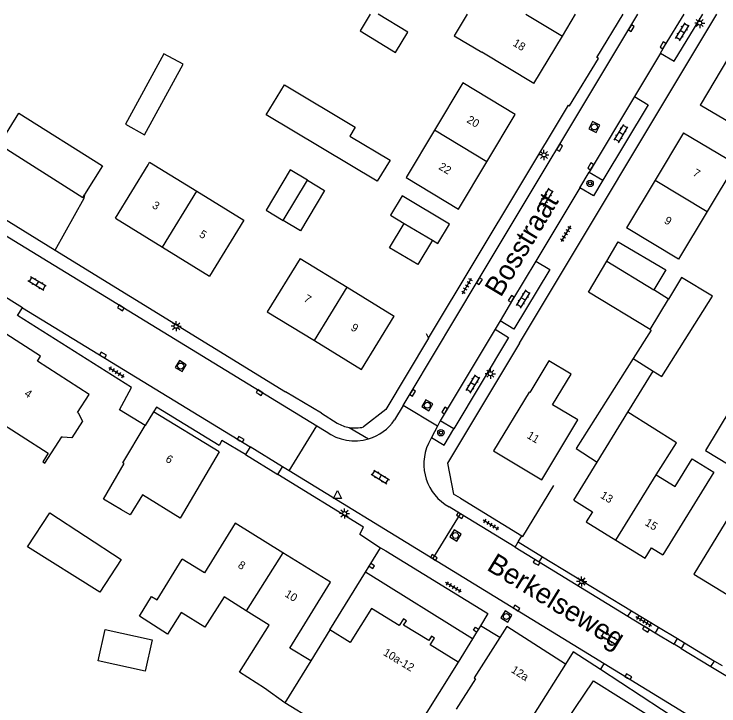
# Model space of a CAD drawing. Extents: x 136000 to 141000, y 400494 to 402006.
# Drawn here: x 137647.9 to 137735.7, y 401913.8 to 402000 of the extents above; entities that cross this region are included whole.
import ezdxf

# ---------------------------------------------------------------- set-up
doc = ezdxf.new("R2010")
doc.units = 0
for name, color, linetype in [('gg-afsc-erfafscheiding', 7, 'Continuous'), ('gg-afsc-muur', 7, 'Continuous'), ('gg-anno-huisnummerreeks BGT', 7, 'Continuous'), ('gg-anno-openbare ruimte label', 7, 'Continuous'), ('gg-bbg-bijgebouw', 7, 'Continuous'), ('gg-bbg-gedigitaliseerde bebouwing', 7, 'Continuous'), ('gg-bbg-gedigitaliseerde bijgebouw', 7, 'Continuous'), ('gg-bbg-hoofdgebouw', 7, 'Continuous'), ('gg-bbg-luifel en loopbrug', 7, 'Continuous'), ('gg-bbg-tussenscheiding', 7, 'Continuous'), ('gg-knt-verharding', 7, 'Continuous'), ('gg-knt-verharding nz', 7, 'Continuous'), ('gt-grn-vlakafsluiter', 7, 'Continuous'), ('gt-grn-weggrens', 7, 'Continuous'), ('gt-symb-boom', 7, 'Continuous'), ('gt-symb-klinker verharding', 7, 'Continuous'), ('gt-symb-kolk', 7, 'Continuous'), ('gt-symb-lichtmast', 7, 'Continuous'), ('gt-symb-rioolschacht', 7, 'Continuous'), ('gt-symb-tegel verharding', 7, 'Continuous'), ('gt-symb-waterafsluiter', 7, 'Continuous')]:
    doc.layers.add(name, color=color, linetype=linetype)

# ---------------------------------------------------------------- blocks, each defined once
blk = doc.blocks.new('gt0-LMAST')
at = {"layer": 'gt-symb-lichtmast'}
for p, q in [((-0.182, 0.173), (-0.447, 0.438)), ((-0.005, 0.246), (-0.005, 0.621)), ((0.172, 0.173), (0.437, 0.438)), ((-0.255, -0.004), (-0.63, -0.004)), ((-0.182, -0.181), (-0.447, -0.446)), ((-0.005, -0.254), (-0.005, -0.629)), ((0.437, -0.446), (0.172, -0.181)), ((0.245, -0.004), (0.62, -0.004))]:
    blk.add_line(p, q, dxfattribs=at)
blk.add_circle((-0.005, -0.004), 0.25, dxfattribs=at)
blk = doc.blocks.new('gt0-KOLK')
at = {"layer": 'gt-symb-kolk'}
blk.add_lwpolyline([(0, 0), (0.375, 0), (0.375, 0.4), (-0.375, 0.4), (-0.375, 0), (0, 0)], dxfattribs=at)
blk = doc.blocks.new('gt0-TEG1')
at = {"layer": 'gt-symb-tegel verharding'}
for p, q in [((-1.125, 0), (1.125, 0)), ((-0.9, -0.25), (-0.9, 0.25)), ((-0.45, -0.25), (-0.45, 0.25)), ((0, -0.25), (0, 0.25)), ((0.45, -0.25), (0.45, 0.25)), ((0.9, -0.25), (0.9, 0.25))]:
    blk.add_line(p, q, dxfattribs=at)
blk = doc.blocks.new('gt0-KL1')
at = {"layer": 'gt-symb-klinker verharding'}
for p, q in [((-1.15, 0.3), (1.15, 0.3)), ((-1, -0.3), (-1, 0.3)), ((-0.5, 0.3), (-0.5, 0.45)), ((0, -0.3), (0, 0.3)), ((0.5, 0.3), (0.5, 0.45)), ((1, -0.3), (1, 0.3)), ((-1.15, -0.3), (1.15, -0.3)), ((-0.5, -0.45), (-0.5, -0.3)), ((0.5, -0.45), (0.5, -0.3))]:
    blk.add_line(p, q, dxfattribs=at)
blk = doc.blocks.new('gt0-RS')
at = {"layer": 'gt-symb-rioolschacht'}
blk.add_lwpolyline([(-0.5, -0.5), (0.5, -0.5), (0.5, 0.5), (-0.5, 0.5)], close=True, dxfattribs=at)
blk.add_circle((0, 0), 0.375, dxfattribs=at)
blk = doc.blocks.new('gt0-BOOM')
at = {"layer": 'gt-symb-boom'}
for radius in [0.4, 0.2]:
    blk.add_circle((0, 0), radius, dxfattribs=at)
blk = doc.blocks.new('gt0-WAFSL')
at = {"layer": 'gt-symb-waterafsluiter'}
for p, q in [((-0.5, -0.333), (0, 0.667)), ((0, 0.667), (0.5, -0.333)), ((0.5, -0.333), (-0.5, -0.333))]:
    blk.add_line(p, q, dxfattribs=at)

msp = doc.modelspace()

# ---------------------------------------------------------------- linework, layer by layer
at = {"layer": 'gg-afsc-erfafscheiding'}
for p, q in [((137664.22, 401948.742), (137661.025, 401950.687)), ((137710.679, 401934.258), (137713.719, 401932.412)), ((137713.719, 401932.412), (137724.801, 401925.683)), ((137724.801, 401925.683), (137728.147, 401923.652)), ((137728.147, 401923.652), (137730.52, 401922.211)), ((137730.52, 401922.211), (137731.381, 401921.688)), ((137731.381, 401921.688), (137735.122, 401919.416)), ((137735.122, 401919.416), (137736.065, 401918.844))]:
    msp.add_line(p, q, dxfattribs=at)
msp.add_lwpolyline([(137653.014, 401970.579), (137656.624, 401977.053), (137656.688, 401977.499), (137656.661, 401977.521)], dxfattribs=at)
at = {"layer": 'gg-afsc-muur'}
for p, q in [((137699.207, 401960.216), (137699.482, 401959.642)), ((137686.181, 401950.271), (137681.705, 401952.966)), ((137703.474, 401939.689), (137711.133, 401935.001)), ((137692.323, 401931.562), (137693.543, 401933.535)), ((137693.543, 401933.535), (137694.2, 401933.148)), ((137691.659, 401930.488), (137692.111, 401931.219)), ((137692.111, 401931.219), (137692.323, 401931.562)), ((137687.212, 401923.293), (137691.659, 401930.488)), ((137705.487, 401923.03), (137704.975, 401922.196)), ((137705.709, 401923.391), (137705.487, 401923.03)), ((137705.973, 401923.821), (137705.709, 401923.391)), ((137704.975, 401922.196), (137703.188, 401919.286))]:
    msp.add_line(p, q, dxfattribs=at)
for points in [[(137699.482, 401959.642), (137694.202, 401950.74), (137691.41, 401948.572)], [(137710.855, 401959.015), (137701.886, 401944.058), (137702.6, 401940.222)], [(137711.133, 401935.001), (137711.237, 401934.937), (137715.111, 401941.295)], [(137692.111, 401931.219), (137692.565, 401930.937), (137692.787, 401931.294), (137692.323, 401931.562)], [(137706.551, 401925.559), (137706.907, 401925.342), (137705.973, 401923.821)], [(137705.487, 401923.03), (137705.119, 401923.259), (137705.345, 401923.617), (137705.709, 401923.391)]]:
    msp.add_lwpolyline(points, dxfattribs=at)
at = {"layer": 'gg-bbg-bijgebouw'}
for p, q in [((137646.03, 401983.75), (137656.44, 401977.17)), ((137656.44, 401977.17), (137656.661, 401977.521)), ((137721.711, 401969.244), (137723.121, 401971.638))]:
    msp.add_line(p, q, dxfattribs=at)
for points in [[(137696.214, 401977.375), (137694.766, 401974.951), (137696.472, 401973.932)], [(137700.005, 401971.821), (137700.671, 401971.423), (137702.115, 401973.848), (137696.214, 401977.375)], [(137727.123, 401960.704), (137719.418, 401965.349), (137721.711, 401969.244)], [(137727.123, 401960.704), (137727.214, 401960.649), (137724.984, 401957.117)]]:
    msp.add_lwpolyline(points, dxfattribs=at)
at = {"layer": 'gg-bbg-gedigitaliseerde bebouwing'}
for p, q in [((137712.61, 401991.34), (137706.124, 401995.241)), ((137703.794, 401991.429), (137700.254, 401985.526)), ((137741.759, 401983.664), (137733.32, 401988.67)), ((137700.254, 401985.526), (137696.718, 401979.629)), ((137696.718, 401979.629), (137703.24, 401975.72)), ((137683.508, 401969.577), (137689.373, 401965.981)), ((137689.373, 401965.981), (137695.23, 401962.39)), ((137720.525, 401944.203), (137724.33, 401950.399)), ((137673.44, 401945.47), (137668.583, 401937.221)), ((137717.6, 401939.44), (137720.525, 401944.203)), ((137663.494, 401925.001), (137665.025, 401927.473)), ((137703.188, 401919.286), (137695.336, 401906.689)), ((137716.57, 401919.04), (137712.574, 401912.697)), ((137685.145, 401912.058), (137681.623, 401914.213))]:
    msp.add_line(p, q, dxfattribs=at)
for points in [[(137704.318, 402000), (137702.696, 401997.302), (137706.124, 401995.241)], [(137731.27, 401985.22), (137737.755, 401981.333), (137734.198, 401975.405)], [(137664.58, 401981.232), (137664.773, 401981.548), (137670.655, 401977.935)], [(137670.655, 401977.935), (137676.52, 401974.333), (137672.25, 401967.37)], [(137734.198, 401975.405), (137730.645, 401969.483), (137724.16, 401973.37)], [(137713.63, 401942), (137718.093, 401949.448), (137714.949, 401951.333), (137717.26, 401955.13)], [(137727.862, 401942.625), (137730.365, 401946.589), (137724.33, 401950.399)], [(137661.265, 401938.27), (137659.012, 401939.578), (137661.584, 401944.007), (137661.445, 401944.087), (137664.22, 401948.742)], [(137727.862, 401942.625), (137730.233, 401941.17), (137732.344, 401944.612), (137735.049, 401942.953), (137728.7, 401932.63)], [(137668.583, 401937.221), (137663.873, 401940.108), (137662.342, 401937.61), (137661.265, 401938.27)], [(137665.025, 401927.473), (137665.701, 401927.045), (137668.83, 401932.1)], [(137676.787, 401925.687), (137674.054, 401927.416), (137671.648, 401923.616), (137668.714, 401925.473), (137667.008, 401922.777), (137663.494, 401925.001)], [(137681.623, 401914.213), (137679.09, 401916.043), (137675.95, 401918.03), (137679.649, 401923.876), (137676.787, 401925.687)], [(137714.634, 401903.077), (137711.949, 401904.968), (137720.07, 401916.95)]]:
    msp.add_lwpolyline(points, dxfattribs=at)
at = {"layer": 'gg-bbg-gedigitaliseerde bijgebouw'}
for p, q in [((137729.403, 401964.51), (137727.545, 401965.654)), ((137724.984, 401957.117), (137727.486, 401955.538))]:
    msp.add_line(p, q, dxfattribs=at)
for points in [[(137692.256, 402000), (137690.988, 401997.911), (137695.395, 401995.235), (137696.927, 401997.758), (137693.235, 402000)], [(137661.75, 401986.281), (137664.125, 401984.98), (137668.931, 401993.757), (137666.555, 401995.057), (137661.75, 401986.281)], [(137679.306, 401987.451), (137681.552, 401991.198), (137690.377, 401985.909), (137689.715, 401984.804), (137694.709, 401981.811), (137693.126, 401979.169), (137679.306, 401987.451)], [(137646.03, 401983.75), (137648.501, 401987.665), (137658.911, 401981.085), (137656.661, 401977.521)], [(137684.414, 401979.296), (137682.27, 401980.581), (137679.27, 401975.575), (137681.414, 401974.29)], [(137684.414, 401979.296), (137686.559, 401978.011), (137683.559, 401973.004), (137681.414, 401974.29)], [(137700.005, 401971.821), (137698.194, 401968.789), (137694.661, 401970.9), (137696.472, 401973.932)], [(137723.121, 401971.638), (137729.072, 401968.134), (137727.545, 401965.654)], [(137727.486, 401955.538), (137728.546, 401954.869), (137734.859, 401964.868), (137731.005, 401967.183), (137729.403, 401964.51)], [(137741.68, 401951.687), (137738.714, 401953.499), (137733.998, 401945.658), (137736.963, 401943.875), (137740.966, 401950.53)], [(137649.546, 401933.632), (137652.345, 401937.896), (137661.236, 401932.059), (137658.564, 401927.99), (137649.546, 401933.632)]]:
    msp.add_lwpolyline(points, dxfattribs=at)
at = {"layer": 'gg-bbg-hoofdgebouw'}
for p, q in [((137716.17, 401997.26), (137717.818, 402000)), ((137712.61, 401991.34), (137716.17, 401997.26)), ((137736.855, 401994.595), (137733.32, 401988.67)), ((137710.31, 401987.51), (137703.794, 401991.429)), ((137706.775, 401981.615), (137710.31, 401987.51)), ((137731.27, 401985.22), (137727.715, 401979.295)), ((137660.51, 401974.58), (137664.58, 401981.232)), ((137703.24, 401975.72), (137706.775, 401981.615)), ((137727.715, 401979.295), (137724.16, 401973.37)), ((137660.51, 401974.58), (137666.38, 401970.975)), ((137666.38, 401970.975), (137672.25, 401967.37)), ((137683.508, 401969.577), (137679.425, 401962.923)), ((137679.425, 401962.923), (137685.29, 401959.325)), ((137717.26, 401955.13), (137714.504, 401956.801)), ((137665.26, 401950.45), (137664.22, 401948.742)), ((137673.44, 401945.47), (137665.26, 401950.45)), ((137687.212, 401923.293), (137684.836, 401919.425)), ((137684.836, 401919.425), (137682.24, 401921.02)), ((137720.07, 401916.95), (137726.95, 401912.638))]:
    msp.add_line(p, q, dxfattribs=at)
for points in [[(137685.29, 401959.325), (137691.15, 401955.73), (137695.23, 401962.39)], [(137655.795, 401950.383), (137657.239, 401952.629), (137650.795, 401956.77), (137651.192, 401957.407), (137646.868, 401960.185), (137640.959, 401950.99), (137644.702, 401948.585), (137645.378, 401949.636), (137652.142, 401945.289), (137651.466, 401944.238), (137651.735, 401944.065), (137653.844, 401947.346)], [(137714.504, 401956.801), (137712.115, 401952.87), (137712.05, 401952.91)], [(137712.05, 401952.91), (137707.61, 401945.61), (137713.63, 401942)], [(137655.795, 401950.383), (137655.863, 401950.339), (137656.435, 401949.306), (137655.089, 401947.211), (137653.911, 401947.303), (137653.844, 401947.346)], [(137717.6, 401939.44), (137719.914, 401938.02), (137719.128, 401936.74), (137722.835, 401934.466)], [(137732.545, 401930.257), (137739.348, 401926.083), (137745.133, 401935.467), (137738.289, 401939.621), (137732.545, 401930.257)], [(137681.36, 401932.905), (137675.41, 401936.57), (137671.61, 401930.39), (137668.83, 401932.1)], [(137722.835, 401934.466), (137726.471, 401932.235), (137727.257, 401933.515), (137728.7, 401932.63)], [(137682.24, 401921.02), (137687.31, 401929.24), (137681.36, 401932.905)], [(137703.188, 401919.286), (137699.729, 401921.442), (137700.247, 401922.282), (137699.881, 401922.526), (137699.533, 401921.982), (137696.402, 401923.884), (137696.746, 401924.438), (137696.383, 401924.672), (137695.86, 401923.832), (137692.39, 401925.971), (137689.757, 401921.729), (137687.212, 401923.293)], [(137716.57, 401919.04), (137709.253, 401923.71), (137708.382, 401922.345)], [(137708.382, 401922.345), (137705.186, 401917.337), (137705.371, 401917.219), (137702.961, 401913.442)]]:
    msp.add_lwpolyline(points, dxfattribs=at)
at = {"layer": 'gg-bbg-luifel en loopbrug'}
msp.add_line((137724.33, 401950.399), (137727.486, 401955.538), dxfattribs=at)
for points in [[(137724.984, 401957.117), (137717.883, 401945.871), (137720.525, 401944.203)], [(137659.241, 401923.364), (137665.098, 401922.062), (137664.229, 401918.157), (137658.372, 401919.46), (137659.241, 401923.364)]]:
    msp.add_lwpolyline(points, dxfattribs=at)
at = {"layer": 'gg-bbg-tussenscheiding'}
for p, q in [((137711.613, 402000), (137716.17, 401997.26)), ((137706.775, 401981.615), (137700.254, 401985.526)), ((137681.414, 401974.29), (137684.414, 401979.296)), ((137727.715, 401979.295), (137734.198, 401975.405)), ((137666.38, 401970.975), (137670.655, 401977.935)), ((137696.472, 401973.932), (137700.005, 401971.821)), ((137721.711, 401969.244), (137727.545, 401965.654)), ((137685.29, 401959.325), (137689.373, 401965.981)), ((137727.123, 401960.704), (137729.403, 401964.51)), ((137722.835, 401934.466), (137727.862, 401942.625)), ((137681.36, 401932.905), (137676.787, 401925.687)), ((137684.836, 401919.425), (137681.623, 401914.213))]:
    msp.add_line(p, q, dxfattribs=at)
at = {"layer": 'gg-knt-verharding'}
for p, q in [((137710.855, 401959.015), (137735.411, 402000)), ((137728.383, 401995.13), (137725.136, 401989.722)), ((137617.743, 401990.193), (137685.586, 401948.728)), ((137648.954, 401963.43), (137607.58, 401988.77)), ((137718.362, 401978.375), (137719.49, 401980.293)), ((137719.49, 401980.293), (137721.193, 401979.303)), ((137718.362, 401978.375), (137712.862, 401969.223)), ((137641.926, 401977.409), (137653.014, 401970.579)), ((137653.014, 401970.579), (137681.705, 401952.966)), ((137648.954, 401963.43), (137677.284, 401946.08)), ((137708.424, 401961.78), (137707.793, 401960.746)), ((137696.343, 401951.255), (137695.274, 401949.468)), ((137700.626, 401948.685), (137696.343, 401951.255)), ((137686.181, 401950.271), (137688.13, 401949.06)), ((137700.963, 401949.32), (137700.626, 401948.685)), ((137702.645, 401948.333), (137700.963, 401949.32)), ((137682.132, 401943.111), (137685.586, 401948.728)), ((137685.586, 401948.728), (137686.76, 401948.01)), ((137700.626, 401948.685), (137699.863, 401947.263)), ((137699.863, 401947.263), (137699.493, 401946.518)), ((137677.284, 401946.08), (137676.699, 401945.125)), ((137681.324, 401943.606), (137677.284, 401946.08)), ((137680.728, 401942.646), (137681.324, 401943.606)), ((137682.132, 401943.111), (137681.324, 401943.606)), ((137700.04, 401932.143), (137682.132, 401943.111)), ((137703.474, 401939.689), (137702.6, 401940.222)), ((137703.489, 401937.751), (137702.07, 401938.62)), ((137700.04, 401932.143), (137703.489, 401937.751)), ((137710.274, 401933.597), (137703.489, 401937.751)), ((137690.933, 401935.228), (137693.543, 401933.535)), ((137710.679, 401934.258), (137711.133, 401935.001)), ((137710.274, 401933.597), (137710.679, 401934.258)), ((137694.2, 401933.148), (137706.551, 401925.559)), ((137721.373, 401919.078), (137700.04, 401932.143)), ((137713.275, 401931.76), (137713.719, 401932.412)), ((137724.327, 401924.994), (137724.801, 401925.683)), ((137724.327, 401924.994), (137727.723, 401922.939)), ((137708.382, 401922.345), (137705.973, 401923.821)), ((137728.147, 401923.652), (137727.723, 401922.939)), ((137727.723, 401922.939), (137730.089, 401921.503)), ((137730.089, 401921.503), (137730.52, 401922.211)), ((137730.955, 401920.982), (137730.089, 401921.503)), ((137731.381, 401921.688), (137730.955, 401920.982)), ((137730.955, 401920.982), (137734.65, 401918.73)), ((137753.405, 401899.46), (137721.373, 401919.078)), ((137734.65, 401918.73), (137735.122, 401919.416)), ((137753.99, 401896.821), (137720.924, 401918.344))]:
    msp.add_line(p, q, dxfattribs=at)
for points in [[(137696.343, 401951.255), (137697.358, 401952.925), (137705.681, 401966.842), (137724.586, 401998.341), (137725.586, 402000)], [(137699.482, 401959.642), (137716.917, 401988.664), (137717.055, 401988.581), (137720.658, 401994.458), (137720.477, 401994.575), (137723.763, 402000)], [(137728.383, 401995.13), (137730.094, 401994.131), (137733.655, 402000)], [(137725.136, 401989.722), (137726.849, 401988.714), (137721.193, 401979.303)], [(137721.193, 401979.303), (137720.042, 401977.38), (137718.362, 401978.375)], [(137712.862, 401969.223), (137714.603, 401968.199), (137710.122, 401960.772), (137708.424, 401961.78)], [(137661.025, 401950.687), (137662.503, 401953.491), (137648.332, 401962.463), (137648.954, 401963.43)], [(137707.793, 401960.746), (137709.485, 401959.729), (137702.645, 401948.333)], [(137676.699, 401945.125), (137673.784, 401946.875), (137673.419, 401946.278), (137665.613, 401951.03), (137665.26, 401950.45)], [(137699.863, 401947.263), (137701.439, 401946.304), (137702.645, 401948.333)], [(137690.933, 401935.228), (137691.419, 401936.085), (137680.728, 401942.646)], [(137720.924, 401918.344), (137717.525, 401920.557), (137716.57, 401919.04)]]:
    msp.add_lwpolyline(points, dxfattribs=at)
for centre, radius, start, end in [((137690.318, 401952.816), 5.981, 286.66912, 325.95346), ((137690.361, 401952.81), 4.364, 239.24436, 260.50976), ((137690.367, 401952.791), 4.346, 260.39447, 283.88128), ((137690.319, 401952.817), 5.981, 233.48227, 286.66418), ((137705.023, 401943.953), 6.096, 155.11403, 241.02744)]:
    msp.add_arc(centre, radius, start, end, dxfattribs=at)
at = {"layer": 'gg-knt-verharding nz'}
for p, q in [((137725.136, 401989.722), (137719.49, 401980.293)), ((137707.793, 401960.746), (137700.963, 401949.32)), ((137710.274, 401933.597), (137713.275, 401931.76)), ((137713.275, 401931.76), (137724.327, 401924.994)), ((137734.65, 401918.73), (137737.895, 401916.768))]:
    msp.add_line(p, q, dxfattribs=at)
for points in [[(137728.383, 401995.13), (137728.881, 401996), (137731.33, 402000)], [(137712.862, 401969.223), (137709.976, 401964.423), (137708.424, 401961.78)]]:
    msp.add_lwpolyline(points, dxfattribs=at)
at = {"layer": 'gt-grn-vlakafsluiter'}
msp.add_line((137676.699, 401945.125), (137680.728, 401942.646), dxfattribs=at)
at = {"layer": 'gt-grn-weggrens'}
for p, q in [((137689.642, 401948.506), (137692.034, 401947.087)), ((137704.975, 401922.196), (137691.659, 401930.488)), ((137720.924, 401918.344), (137721.373, 401919.078))]:
    msp.add_line(p, q, dxfattribs=at)

# ---------------------------------------------------------------- block references
at = {"layer": 'gt-symb-boom'}
for p in [(137719.626, 401978.913), (137701.048, 401947.852)]:
    msp.add_blockref('gt0-BOOM', p, dxfattribs=at)
at = {"layer": 'gt-symb-klinker verharding'}
for p, rotation in [((137731.111, 401997.792), 58.69257110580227), ((137723.492, 401985.121), 58.741514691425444), ((137714.183, 401977.164), 58.741514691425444), ((137650.765, 401966.433), 148.9969324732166), ((137711.318, 401964.513), 58.74151468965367), ((137705.032, 401953.93), 58.741514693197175), ((137693.504, 401942.342), -31.59249156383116), ((137722.101, 401922.267), -30.747472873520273)]:
    msp.add_blockref('gt0-KL1', p, dxfattribs=dict(at, rotation=rotation))
at = {"layer": 'gt-symb-kolk'}
for p, rotation in [((137724.586, 401998.341), -121.00306752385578), ((137728.881, 401996), 58.53512697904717), ((137715.645, 401983.458), -120.92445902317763), ((137719.876, 401980.934), 58.94783928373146), ((137705.681, 401966.842), -120.8752916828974), ((137709.976, 401964.423), 58.996932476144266), ((137661.09, 401963.231), -31.41597875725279), ((137658.868, 401957.359), -31.41597875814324), ((137678.343, 401952.684), -31.41597875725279), ((137697.358, 401952.925), -121.33720572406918), ((137701.681, 401950.513), 59.04607627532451), ((137676.005, 401946.863), -31.59249156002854), ((137703.327, 401937.381), -31.41597875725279), ((137700.063, 401932.131), -31.41597875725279), ((137712.87, 401931.537), -31.543673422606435), ((137710.36, 401925.822), -31.543673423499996), ((137726.482, 401923.204), -31.543673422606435), ((137724.277, 401917.299), -31.54367342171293)]:
    msp.add_blockref('gt0-KOLK', p, dxfattribs=dict(at, rotation=rotation))
at = {"layer": 'gt-symb-lichtmast'}
for p in [(137733.283, 401998.885), (137713.885, 401982.454), (137668.082, 401961.116), (137707.208, 401955.214), (137689.049, 401937.786), (137718.58, 401929.327)]:
    msp.add_blockref('gt0-LMAST', p, dxfattribs=at)
at = {"layer": 'gt-symb-rioolschacht'}
for p, rotation in [((137720.154, 401985.938), -26.693229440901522), ((137668.64, 401956.165), -31.464873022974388), ((137699.353, 401951.282), -120.20693401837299), ((137702.865, 401935.055), -31.46487302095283), ((137709.202, 401924.962), -31.46487302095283)]:
    msp.add_blockref('gt0-RS', p, dxfattribs=dict(at, rotation=rotation))
at = {"layer": 'gt-symb-tegel verharding'}
for p, rotation in [((137716.6, 401972.656), -121.05216071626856), ((137704.306, 401966.117), 59.99927221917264), ((137660.666, 401955.401), -32.13289585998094), ((137707.272, 401936.396), 148.99693247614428), ((137702.595, 401928.616), 148.99693247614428), ((137726.304, 401924.347), 148.99693247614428)]:
    msp.add_blockref('gt0-TEG1', p, dxfattribs=dict(at, rotation=rotation))
at = {"layer": 'gt-symb-waterafsluiter'}
msp.add_blockref('gt0-WAFSL', (137688.166, 401939.985), dxfattribs=at)

# ---------------------------------------------------------------- texts
at = {"layer": 'gg-anno-huisnummerreeks BGT'}
for s, rotation, p in [('18', 329, (137709.916, 401996.13)), ('20', 329.1, (137704.179, 401986.574)), ('22', 329.1, (137700.679, 401980.739)), ('7', 329, (137732.323, 401979.954)), ('3', 328.5, (137664.996, 401975.932)), ('9', 329, (137728.766, 401974.026)), ('5', 328.5, (137670.866, 401972.327)), ('7', 328.5, (137683.874, 401964.299)), ('9', 328.5, (137689.738, 401960.702)), ('4', 327.2, (137649.09, 401952.516)), ('11', 329.1, (137711.673, 401947.253)), ('6', 328.7, (137666.659, 401944.33)), ('13', 328.5, (137720.823, 401939.806)), ('15', 328.5, (137726.373, 401936.401)), ('8', 328.4, (137675.675, 401931.121)), ('10', 328.4, (137681.515, 401927.524)), ('10a-12', 328.7, (137693.773, 401920.217)), ('12a', 327.5, (137709.704, 401918.083))]:
    msp.add_text(s, height=1, rotation=rotation, dxfattribs=at).set_placement(p)
at = {"layer": 'gg-anno-openbare ruimte label'}
for s, rotation, p in [('Bosstraat', 59, (137708.502, 401964.625)), ('Berkelseweg', 328.5, (137706.629, 401930.84))]:
    msp.add_text(s, height=2.5, rotation=rotation, dxfattribs=at).set_placement(p)

doc.saveas('drawing.dxf')
